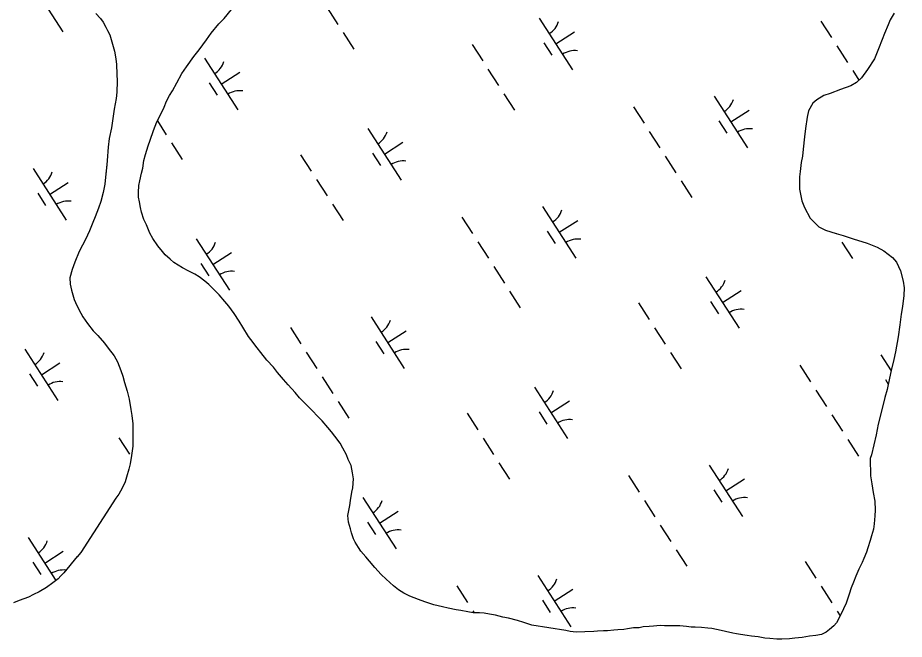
# Model space of a CAD drawing. Extents: x 3937982 to 3958556, y 219448 to 241894.
# Drawn here: x 3951818 to 3952541, y 229268 to 229776 of the extents above; entities that cross this region are included whole.
import ezdxf

# ---------------------------------------------------------------- set-up
doc = ezdxf.new("R2010")
doc.units = 0
doc.layers.add('V-TOPO-SHOR', color=7, linetype='Continuous')
doc.layers.add('V-WETL-SWMP', color=7, linetype='Continuous')

msp = doc.modelspace()

# ---------------------------------------------------------------- linework, layer by layer
at = {"layer": 'V-TOPO-SHOR'}
for points in [[(3951931.455, 229690.76), (3951933.767, 229695.433), (3951937.429, 229702.64), (3951939.352, 229707.506), (3951941.664, 229712.182), (3951944.173, 229716.079), (3951947.837, 229722.703), (3951951.888, 229730.104), (3951955.556, 229735.564), (3951961.544, 229743.944), (3951965.991, 229749.406), (3951971.981, 229757.594), (3951975.843, 229763.052), (3951982.028, 229770.659), (3951986.286, 229775.148), (3951992.279, 229782.365)], [(3951881.711, 229779.166), (3951885.42, 229775.101), (3951887.571, 229772.195), (3951889.922, 229767.929), (3951891.294, 229765.215), (3951893.057, 229761.723), (3951894.833, 229755.901), (3951896.807, 229748.329), (3951898.001, 229742.116), (3951898.409, 229737.649), (3951898.833, 229729.682), (3951899.052, 229724.046), (3951898.896, 229714.912), (3951898.142, 229709.661), (3951896.625, 229701.102), (3951895.871, 229695.27), (3951894.358, 229685.74), (3951892.646, 229677.182), (3951891.705, 229669.987)], [(3952532.764, 229779.453), (3952529.291, 229773.997), (3952527.755, 229769.909), (3952524.869, 229762.899), (3952522.946, 229757.838), (3952519.87, 229750.244), (3952516.601, 229742.263), (3952511.002, 229733.493), (3952505.981, 229726.67), (3952501.913, 229722.959), (3952497.262, 229720.218), (3952488.919, 229717.267), (3952480.575, 229713.927), (3952475.334, 229712.35), (3952469.52, 229708.825), (3952466.423, 229705.899), (3952462.95, 229699.857), (3952461.807, 229694.606), (3952460.294, 229685.271), (3952459.544, 229678.466), (3952458.422, 229668.549), (3952457.865, 229662.717), (3952456.915, 229657.466), (3952456.169, 229650.271), (3952455.606, 229645.798), (3952455.454, 229635.691), (3952457.439, 229626.176), (3952459.6, 229620.939), (3952464.107, 229612.213), (3952471.134, 229605.053), (3952476.782, 229602.358), (3952485.345, 229599.673), (3952490.987, 229597.949), (3952499.357, 229595.264), (3952510.644, 229591.62), (3952518.822, 229588.352), (3952524.275, 229585.46), (3952531.296, 229580.047), (3952534.616, 229576.176), (3952537.95, 229569.195), (3952540.123, 229560.845), (3952540.926, 229555.213), (3952540.563, 229548.993), (3952539.437, 229540.048), (3952538.491, 229533.826), (3952537.362, 229525.075), (3952535.851, 229515.351), (3952533.766, 229503.098), (3952532.433, 229496.874), (3952530.333, 229487.924), (3952528.998, 229481.7), (3952526.903, 229472.361)], [(3952237.187, 229280.068), (3952230.764, 229282.18), (3952225.509, 229283.712), (3952218.118, 229285.622), (3952213.448, 229286.575), (3952207.612, 229288.297), (3952202.75, 229289.055), (3952198.277, 229289.813), (3952194.582, 229289.991), (3952189.333, 229290.163), (3952185.055, 229290.921), (3952179.415, 229291.869), (3952175.526, 229292.629), (3952168.913, 229293.962), (3952164.438, 229294.912), (3952157.433, 229296.633), (3952150.038, 229299.127), (3952144.783, 229301.048), (3952137.775, 229303.737), (3952132.905, 229306.244), (3952128.616, 229308.945), (3952124.522, 229312.232), (3952118.474, 229317.647), (3952114.376, 229321.321), (3952109.105, 229326.935), (3952104.806, 229332.163), (3952101.877, 229335.649), (3952097.773, 229340.49), (3952095.817, 229343.397), (3952093.079, 229347.66), (3952091.902, 229350.571), (3952090.13, 229355.228), (3952089.34, 229358.527), (3952087.761, 229363.963), (3952087.154, 229369.597), (3952088.674, 229377.572), (3952089.434, 229381.85), (3952090.376, 229388.655), (3952091.332, 229391.965), (3952091.689, 229399.545), (3952091.084, 229404.4), (3952089.892, 229410.421), (3952087.539, 229415.269), (3952085.969, 229418.955), (3952083.224, 229424.385), (3952080.873, 229428.651), (3952076.574, 229434.268), (3952073.838, 229437.754), (3952070.908, 229441.434), (3952066.22, 229446.661), (3952062.902, 229450.144), (3952057.827, 229455.371), (3952053.921, 229459.24), (3952047.87, 229465.627), (3952044.159, 229469.887), (3952038.496, 229476.082), (3952034.785, 229480.537), (3952029.902, 229486.15), (3952026.579, 229490.412), (3952021.112, 229496.218), (3952016.228, 229502.416), (3952013.101, 229506.29), (3952008.02, 229513.069), (3952006.258, 229515.588), (3952001.562, 229523.147), (3951998.431, 229527.993), (3951994.517, 229534.391), (3951990.022, 229540.396), (3951986.894, 229544.074), (3951982.207, 229549.69), (3951978.694, 229552.979), (3951973.814, 229558.011), (3951970.498, 229560.716), (3951965.819, 229564.196), (3951962.507, 229566.317), (3951957.442, 229568.824), (3951952.377, 229571.716), (3951945.361, 229575.961), (3951942.242, 229578.669), (3951938.338, 229582.345), (3951935.996, 229584.862), (3951932.283, 229589.509), (3951928.174, 229595.516), (3951925.825, 229599.782), (3951922.88, 229606.571), (3951920.916, 229611.031), (3951918.948, 229617.048), (3951918.155, 229620.739), (3951917.162, 229625.593), (3951916.562, 229629.281), (3951916.351, 229633.168), (3951916.716, 229638.804), (3951917.67, 229642.695), (3951919.005, 229648.727), (3951919.96, 229652.812), (3951920.904, 229659.231), (3951922.049, 229664.093), (3951924.351, 229671.099), (3951926.079, 229675.771), (3951928.572, 229683.555), (3951931.455, 229690.76)], [(3951891.705, 229669.987), (3951890.782, 229659.1), (3951890.602, 229655.794), (3951889.674, 229645.491), (3951888.92, 229639.851), (3951887.589, 229633.043), (3951885.873, 229625.652), (3951883.952, 229620.395), (3951881.066, 229613.192), (3951879.143, 229608.52), (3951876.452, 229601.707), (3951873.179, 229594.694), (3951870.867, 229590.021), (3951868.168, 229584.956), (3951864.514, 229576.195), (3951862.401, 229570.356), (3951860.488, 229563.352), (3951860.705, 229558.299), (3951861.698, 229553.249), (3951864.062, 229545.682), (3951866.22, 229540.832), (3951869.358, 229534.627), (3951871.119, 229531.718), (3951874.836, 229526.099), (3951879.524, 229520.288), (3951883.235, 229516.418), (3951888.703, 229510.223), (3951891.83, 229506.153), (3951896.717, 229499.761), (3951899.265, 229494.916), (3951902.015, 229487.93), (3951903.59, 229483.078), (3951905.167, 229478.032), (3951907.336, 229471.044), (3951908.724, 229464.444), (3951910.316, 229455.899), (3951910.92, 229451.044)], [(3952526.903, 229472.361), (3952525.181, 229465.746), (3952522.698, 229455.629), (3952519.639, 229444.152), (3952517.927, 229435.399), (3952514.111, 229419.056), (3952513.153, 229416.137), (3952513.409, 229401.756), (3952514.603, 229395.348), (3952515.604, 229388.356), (3952516.8, 229381.17), (3952517.222, 229373.787), (3952516.851, 229369.316), (3952516.298, 229362.705), (3952515.733, 229358.427), (3952514.203, 229352.785), (3952513.052, 229349.088), (3952511.33, 229343.055), (3952510.179, 229339.552), (3952508.063, 229334.49), (3952506.521, 229331.178), (3952503.824, 229325.726), (3952501.323, 229319.886), (3952499.4, 229315.212), (3952497.674, 229310.346), (3952495.945, 229305.285), (3952493.451, 229297.89), (3952491.333, 229293.216), (3952488.446, 229286.984), (3952485.552, 229281.92), (3952483.426, 229279.384), (3952479.938, 229276.454), (3952477.229, 229274.303), (3952473.35, 229272.343), (3952468.883, 229271.547), (3952463.638, 229270.94), (3952457.617, 229269.943), (3952451.79, 229269.335), (3952447.324, 229268.733), (3952441.104, 229268.706), (3952437.022, 229268.493), (3952431.192, 229269.052), (3952427.303, 229269.425), (3952421.662, 229270.371), (3952416.411, 229270.932), (3952412.911, 229271.499), (3952407.466, 229272.448), (3952404.16, 229273.015), (3952401.047, 229273.586), (3952395.018, 229274.92), (3952391.516, 229275.684), (3952384.125, 229277.205), (3952380.817, 229277.58), (3952375.568, 229278.139), (3952370.319, 229278.506), (3952367.016, 229278.491), (3952363.321, 229279.059), (3952357.877, 229279.423), (3952354.379, 229279.409), (3952349.132, 229279.581), (3952345.44, 229279.564), (3952341.745, 229279.743), (3952336.306, 229279.331), (3952333.004, 229278.928), (3952327.952, 229278.518), (3952324.651, 229277.92), (3952319.987, 229277.707), (3952315.326, 229277.103), (3952312.219, 229276.507), (3952307.361, 229276.095), (3952304.058, 229275.888), (3952299.008, 229275.477), (3952295.704, 229275.27), (3952290.848, 229275.053), (3952287.74, 229274.846), (3952280.549, 229274.621), (3952273.358, 229274.395), (3952268.499, 229274.762), (3952264.999, 229275.526), (3952237.187, 229280.068)], [(3951910.92, 229451.044), (3951911.727, 229444.439), (3951911.942, 229439.386), (3951911.977, 229431.612), (3951911.805, 229426.171), (3951910.867, 229418.392), (3951909.73, 229411.587), (3951908.581, 229407.304), (3951906.666, 229400.689), (3951905.517, 229396.993), (3951903.207, 229391.928), (3951900.313, 229386.863), (3951897.997, 229383.55), (3951869.423, 229339.311)], [(3951869.423, 229339.311), (3951866.523, 229335.798), (3951866.394, 229335.938), (3951855.503, 229322.73), (3951853.183, 229320.195), (3951851.055, 229317.852), (3951846.598, 229314.53), (3951841.562, 229310.815), (3951835.551, 229307.29), (3951830.896, 229305.134), (3951826.63, 229302.975), (3951819.257, 229300.028), (3951814.408, 229298.259)]]:
    msp.add_lwpolyline(points, dxfattribs=at)
at = {"layer": 'V-WETL-SWMP'}
for p, q in [((3951827.767, 229806.31), (3951854.829, 229764.266)), ((3952070.314, 229783.693), (3952078.974, 229770.239)), ((3952243.329, 229775.35), (3952270.391, 229733.307)), ((3952472.887, 229772.914), (3952481.547, 229759.46)), ((3952083.304, 229763.512), (3952091.964, 229750.058)), ((3952256.86, 229754.329), (3952271.996, 229764.071)), ((3952188.463, 229753.953), (3952197.123, 229740.5)), ((3952247.125, 229755.198), (3952253.62, 229745.108)), ((3952485.877, 229752.733), (3952494.537, 229739.28)), ((3951970.332, 229742.62), (3951997.395, 229700.576)), ((3951983.864, 229721.598), (3951998.999, 229731.34)), ((3952201.453, 229733.773), (3952210.113, 229720.319)), ((3952498.867, 229732.553), (3952503.885, 229724.757)), ((3951974.128, 229722.467), (3951980.623, 229712.377)), ((3952214.443, 229713.592), (3952223.103, 229700.138)), ((3952385.895, 229711.66), (3952412.957, 229669.617)), ((3952320.03, 229703.065), (3952328.69, 229689.612)), ((3952399.426, 229690.639), (3952414.561, 229700.381)), ((3951931.83, 229691.515), (3951939.107, 229680.209)), ((3952389.691, 229691.508), (3952396.186, 229681.418)), ((3952103.462, 229685.321), (3952130.524, 229643.278)), ((3952333.02, 229682.885), (3952341.68, 229669.431)), ((3951943.437, 229673.482), (3951952.097, 229660.029)), ((3952116.993, 229664.299), (3952132.128, 229674.042)), ((3952048.596, 229663.924), (3952057.255, 229650.47)), ((3952107.258, 229665.169), (3952113.753, 229655.078)), ((3952346.01, 229662.704), (3952354.67, 229649.25)), ((3951830.465, 229652.59), (3951857.527, 229610.547)), ((3951843.996, 229631.568), (3951859.132, 229641.311)), ((3952061.585, 229643.743), (3952070.245, 229630.289)), ((3952358.999, 229642.523), (3952367.659, 229629.069)), ((3951834.261, 229632.438), (3951840.756, 229622.347)), ((3952074.575, 229623.562), (3952083.235, 229610.109)), ((3952246.027, 229621.631), (3952273.09, 229579.588)), ((3952180.162, 229613.036), (3952188.822, 229599.582)), ((3952259.559, 229600.609), (3952274.694, 229610.352)), ((3952249.823, 229601.478), (3952256.318, 229591.388)), ((3951963.594, 229595.291), (3951990.657, 229553.248)), ((3952485.646, 229599.581), (3952485.808, 229599.33)), ((3952193.152, 229592.855), (3952201.812, 229579.401)), ((3952490.138, 229592.603), (3952498.798, 229579.149)), ((3951977.126, 229574.27), (3951992.261, 229584.012)), ((3951967.39, 229575.139), (3951973.885, 229565.049)), ((3952206.142, 229572.674), (3952214.802, 229559.221)), ((3952379.157, 229564.332), (3952406.219, 229522.289)), ((3952219.132, 229552.494), (3952227.792, 229539.04)), ((3952392.688, 229543.311), (3952407.823, 229553.053)), ((3952382.953, 229544.18), (3952389.448, 229534.089)), ((3952324.291, 229542.935), (3952332.951, 229529.481)), ((3952106.16, 229531.601), (3952133.223, 229489.558)), ((3952040.295, 229523.006), (3952048.955, 229509.553)), ((3952337.281, 229522.754), (3952345.941, 229509.301)), ((3952119.691, 229510.58), (3952134.827, 229520.322)), ((3952109.956, 229511.449), (3952116.451, 229501.358)), ((3951823.727, 229505.262), (3951850.789, 229463.219)), ((3952053.285, 229502.826), (3952061.945, 229489.372)), ((3952350.27, 229502.574), (3952358.93, 229489.12)), ((3952521.723, 229500.642), (3952530.227, 229487.43)), ((3951837.258, 229484.24), (3951852.394, 229493.983)), ((3952455.858, 229492.047), (3952464.518, 229478.593)), ((3951827.523, 229485.11), (3951834.018, 229475.019)), ((3952066.275, 229482.645), (3952074.935, 229469.191)), ((3952525.519, 229480.49), (3952527.897, 229476.794)), ((3952239.289, 229474.303), (3952266.352, 229432.259)), ((3952468.848, 229471.866), (3952477.507, 229458.413)), ((3952079.265, 229462.464), (3952087.925, 229449.01)), ((3952252.821, 229453.281), (3952267.956, 229463.024)), ((3952184.423, 229452.906), (3952193.083, 229439.452)), ((3952243.085, 229454.15), (3952249.58, 229444.06)), ((3952481.837, 229451.686), (3952490.497, 229438.232)), ((3951900.428, 229432.977), (3951909.088, 229419.523)), ((3952197.413, 229432.725), (3952206.073, 229419.271)), ((3952494.827, 229431.505), (3952503.487, 229418.051)), ((3952210.403, 229412.544), (3952219.063, 229399.09)), ((3952381.855, 229410.613), (3952408.918, 229368.569)), ((3952315.99, 229402.018), (3952324.65, 229388.564)), ((3952395.386, 229389.591), (3952410.522, 229399.333)), ((3952099.422, 229384.273), (3952126.485, 229342.23)), ((3952385.651, 229390.46), (3952392.146, 229380.37)), ((3952328.98, 229381.837), (3952337.64, 229368.383)), ((3952112.953, 229363.252), (3952128.089, 229372.994)), ((3952103.218, 229364.121), (3952109.713, 229354.03)), ((3952341.97, 229361.656), (3952350.63, 229348.202)), ((3951826.426, 229351.542), (3951849.066, 229316.369)), ((3952354.96, 229341.475), (3952363.62, 229328.022)), ((3951839.957, 229330.521), (3951855.092, 229340.263)), ((3951830.222, 229331.39), (3951836.717, 229321.299)), ((3952460.119, 229331.917), (3952468.778, 229318.463)), ((3952241.988, 229320.583), (3952269.05, 229278.54)), ((3952176.123, 229311.988), (3952184.783, 229298.534)), ((3952255.519, 229299.561), (3952270.655, 229309.304)), ((3952473.108, 229311.736), (3952481.768, 229298.282)), ((3952245.784, 229300.431), (3952252.279, 229290.34)), ((3952189.113, 229291.807), (3952190.19, 229290.134)), ((3952486.098, 229291.555), (3952488.694, 229287.523))]:
    msp.add_line(p, q, dxfattribs=at)
for points in [[(3951931.456, 229690.759), (3951933.768, 229695.434), (3951937.43, 229702.64), (3951939.352, 229707.507), (3951941.664, 229712.181), (3951944.174, 229716.079), (3951947.838, 229722.703), (3951951.887, 229730.105), (3951955.556, 229735.563), (3951961.544, 229743.945), (3951965.991, 229749.406), (3951971.98, 229757.595), (3951975.843, 229763.053), (3951982.029, 229770.659), (3951986.286, 229775.148), (3951992.279, 229782.364)], [(3951881.711, 229779.166), (3951885.421, 229775.1), (3951887.571, 229772.195), (3951889.922, 229767.929), (3951891.294, 229765.214), (3951893.058, 229761.724), (3951894.832, 229755.901), (3951896.808, 229748.33), (3951898.001, 229742.116), (3951898.409, 229737.648), (3951898.832, 229729.682), (3951899.051, 229724.047), (3951898.896, 229714.912), (3951898.142, 229709.661), (3951896.624, 229701.103), (3951895.872, 229695.27), (3951894.358, 229685.74), (3951892.646, 229677.182), (3951891.705, 229669.987), (3951890.781, 229659.1), (3951890.601, 229655.795), (3951889.673, 229645.491), (3951888.92, 229639.851), (3951887.589, 229633.044), (3951885.872, 229625.651), (3951883.951, 229620.395), (3951881.067, 229613.192), (3951879.144, 229608.52), (3951876.453, 229601.706), (3951873.179, 229594.695), (3951870.867, 229590.021), (3951868.168, 229584.956), (3951864.514, 229576.195), (3951862.401, 229570.356), (3951860.488, 229563.351), (3951860.704, 229558.299), (3951861.698, 229553.25), (3951864.062, 229545.681), (3951866.221, 229540.832), (3951869.357, 229534.626), (3951871.119, 229531.719), (3951874.836, 229526.099), (3951879.525, 229520.289), (3951883.235, 229516.418), (3951888.703, 229510.222), (3951891.83, 229506.154), (3951896.716, 229499.762), (3951899.264, 229494.915), (3951902.015, 229487.93), (3951903.591, 229483.078), (3951905.167, 229478.032), (3951907.335, 229471.045), (3951908.724, 229464.443), (3951910.316, 229455.899), (3951910.92, 229451.043)], [(3952532.765, 229779.453), (3952529.291, 229773.996), (3952527.754, 229769.908), (3952524.869, 229762.899), (3952522.947, 229757.838), (3952519.871, 229750.245), (3952516.601, 229742.263), (3952511.003, 229733.493), (3952505.98, 229726.669), (3952501.914, 229722.959), (3952497.262, 229720.218), (3952488.918, 229717.267), (3952480.575, 229713.927), (3952475.335, 229712.35), (3952469.52, 229708.826), (3952466.423, 229705.898), (3952462.951, 229699.858), (3952461.807, 229694.606), (3952460.293, 229685.271), (3952459.545, 229678.465), (3952458.422, 229668.549), (3952457.864, 229662.716), (3952456.915, 229657.465), (3952456.169, 229650.271), (3952455.605, 229645.798), (3952455.454, 229635.692), (3952457.439, 229626.177), (3952459.599, 229620.939), (3952464.107, 229612.213), (3952471.134, 229605.053), (3952476.782, 229602.357), (3952485.345, 229599.673), (3952490.988, 229597.948), (3952499.357, 229595.263), (3952510.644, 229591.62), (3952518.821, 229588.351), (3952524.275, 229585.459), (3952531.295, 229580.048), (3952534.616, 229576.176), (3952537.95, 229569.194), (3952540.123, 229560.846), (3952540.925, 229555.214), (3952540.563, 229548.993), (3952539.436, 229540.048), (3952538.491, 229533.825), (3952537.363, 229525.075), (3952535.85, 229515.351), (3952533.765, 229503.098), (3952532.432, 229496.873), (3952530.333, 229487.924), (3952528.999, 229481.7), (3952526.902, 229472.362), (3952525.181, 229465.747), (3952522.698, 229455.63), (3952519.638, 229444.151), (3952517.927, 229435.398), (3952514.111, 229419.056), (3952513.152, 229416.137), (3952513.408, 229401.756), (3952514.602, 229395.348), (3952515.604, 229388.356), (3952516.801, 229381.17), (3952517.222, 229373.787), (3952516.852, 229369.316), (3952516.298, 229362.705), (3952515.733, 229358.427), (3952514.203, 229352.785), (3952513.053, 229349.087), (3952511.33, 229343.055), (3952510.179, 229339.552), (3952508.063, 229334.49), (3952506.522, 229331.179), (3952503.825, 229325.726), (3952501.324, 229319.885), (3952499.401, 229315.212), (3952497.673, 229310.346), (3952495.945, 229305.286), (3952493.451, 229297.89), (3952491.333, 229293.216), (3952488.445, 229286.985), (3952485.552, 229281.919), (3952483.425, 229279.384)], [(3952057.826, 229455.37), (3952053.922, 229459.24), (3952047.87, 229465.628), (3952044.159, 229469.887), (3952038.496, 229476.082), (3952034.785, 229480.536), (3952029.902, 229486.151), (3952026.579, 229490.412), (3952021.113, 229496.219), (3952016.227, 229502.416), (3952013.101, 229506.29), (3952008.019, 229513.07), (3952006.259, 229515.589), (3952001.562, 229523.148), (3951998.431, 229527.993), (3951994.517, 229534.39), (3951990.021, 229540.395), (3951986.895, 229544.074), (3951982.207, 229549.69), (3951978.694, 229552.978), (3951973.814, 229558.01), (3951970.499, 229560.717), (3951965.819, 229564.195), (3951962.506, 229566.318), (3951957.442, 229568.823), (3951952.377, 229571.716), (3951945.362, 229575.961), (3951942.241, 229578.669), (3951938.338, 229582.344), (3951935.995, 229584.861), (3951932.282, 229589.509), (3951928.175, 229595.516), (3951925.825, 229599.781), (3951922.88, 229606.571), (3951920.917, 229611.032), (3951918.948, 229617.048), (3951918.155, 229620.738), (3951917.162, 229625.592), (3951916.563, 229629.282), (3951916.352, 229633.168), (3951916.716, 229638.805), (3951917.671, 229642.696), (3951919.005, 229648.727), (3951919.96, 229652.812), (3951920.904, 229659.23), (3951922.049, 229664.093), (3951924.35, 229671.1), (3951926.079, 229675.771), (3951928.572, 229683.556), (3951931.456, 229690.759)], [(3951910.92, 229451.043), (3951911.726, 229444.439), (3951911.942, 229439.387), (3951911.976, 229431.613), (3951911.805, 229426.171), (3951910.867, 229418.393), (3951909.73, 229411.586), (3951908.582, 229407.305), (3951906.667, 229400.689), (3951905.517, 229396.992), (3951903.207, 229391.929), (3951900.314, 229386.863), (3951897.996, 229383.549), (3951869.424, 229339.31), (3951866.524, 229335.799), (3951866.395, 229335.937), (3951855.503, 229322.73), (3951853.182, 229320.194), (3951851.054, 229317.852), (3951846.598, 229314.529), (3951841.562, 229310.815), (3951835.552, 229307.291), (3951830.897, 229305.133), (3951826.631, 229302.976), (3951819.258, 229300.029), (3951814.407, 229298.259)], [(3952483.425, 229279.384), (3952479.939, 229276.453), (3952477.228, 229274.304), (3952473.349, 229272.344), (3952468.883, 229271.547), (3952463.638, 229270.941), (3952457.618, 229269.944), (3952451.79, 229269.335), (3952447.323, 229268.733), (3952441.104, 229268.706), (3952437.023, 229268.494), (3952431.191, 229269.052), (3952427.302, 229269.424), (3952421.662, 229270.371), (3952416.412, 229270.932), (3952412.912, 229271.5), (3952407.466, 229272.448), (3952404.16, 229273.016), (3952401.048, 229273.586), (3952395.017, 229274.92), (3952391.516, 229275.683), (3952384.124, 229277.205), (3952380.818, 229277.58), (3952375.569, 229278.14), (3952370.32, 229278.506), (3952367.016, 229278.492), (3952363.321, 229279.059), (3952357.878, 229279.424), (3952354.38, 229279.409), (3952349.132, 229279.581), (3952345.439, 229279.565), (3952341.746, 229279.743), (3952336.306, 229279.331), (3952333.004, 229278.928), (3952327.953, 229278.518), (3952324.651, 229277.92), (3952319.988, 229277.706), (3952315.326, 229277.103), (3952312.219, 229276.506), (3952307.362, 229276.096), (3952304.059, 229275.888), (3952299.008, 229275.477), (3952295.705, 229275.269), (3952290.848, 229275.053), (3952287.739, 229274.846), (3952280.549, 229274.62), (3952273.359, 229274.395), (3952268.499, 229274.762), (3952264.998, 229275.525), (3952237.187, 229280.069), (3952230.764, 229282.179), (3952225.51, 229283.711), (3952218.117, 229285.622), (3952213.448, 229286.574), (3952207.611, 229288.298), (3952202.749, 229289.054), (3952198.276, 229289.812), (3952194.582, 229289.991), (3952189.334, 229290.162), (3952185.055, 229290.921), (3952179.415, 229291.869), (3952175.525, 229292.629), (3952168.912, 229293.961), (3952164.437, 229294.913), (3952157.434, 229296.632), (3952150.038, 229299.127), (3952144.782, 229301.047), (3952137.774, 229303.738), (3952132.905, 229306.243), (3952128.617, 229308.946), (3952124.522, 229312.232), (3952118.474, 229317.647), (3952114.377, 229321.322), (3952109.105, 229326.935), (3952104.807, 229332.164), (3952101.877, 229335.65), (3952097.774, 229340.491), (3952095.818, 229343.397), (3952093.079, 229347.661), (3952091.901, 229350.571), (3952090.131, 229355.228), (3952089.34, 229358.528), (3952087.761, 229363.963), (3952087.154, 229369.597), (3952088.674, 229377.571), (3952089.433, 229381.85), (3952090.376, 229388.656), (3952091.333, 229391.964), (3952091.689, 229399.545), (3952091.085, 229404.401), (3952089.893, 229410.421), (3952087.54, 229415.269), (3952085.969, 229418.955), (3952083.225, 229424.385), (3952080.874, 229428.65), (3952076.574, 229434.268), (3952073.838, 229437.754), (3952070.907, 229441.434), (3952066.22, 229446.661), (3952062.902, 229450.145), (3952057.826, 229455.37)]]:
    msp.add_lwpolyline(points, dxfattribs=at)
for centre, start, end in [((3952242.11, 229777.683), 301.99668, 343.540338), ((3952272.01, 229731.231), 81.996677, 123.540335), ((3951969.113, 229744.952), 301.99668, 343.540338), ((3951999.013, 229698.501), 81.996677, 123.540335), ((3952384.676, 229713.993), 301.99668, 343.540338), ((3952102.242, 229687.654), 301.99668, 343.540338), ((3952414.576, 229667.541), 81.996677, 123.540335), ((3952132.142, 229641.202), 81.996677, 123.540335), ((3951829.246, 229654.923), 301.99668, 343.540338), ((3951859.146, 229608.471), 81.996677, 123.540335), ((3952244.808, 229623.964), 301.99668, 343.540338), ((3952274.708, 229577.512), 81.996677, 123.540335), ((3951962.375, 229597.624), 301.99668, 343.540338), ((3951992.275, 229551.172), 81.996677, 123.540335), ((3952377.938, 229566.665), 301.99668, 343.540338), ((3952407.838, 229520.213), 81.996677, 123.540335), ((3952104.941, 229533.934), 301.99668, 343.540338), ((3951822.508, 229507.595), 301.99668, 343.540338), ((3952134.841, 229487.482), 81.996677, 123.540335), ((3952520.503, 229502.975), 301.99668, 304.365678), ((3951852.408, 229461.143), 81.996677, 123.540335), ((3952238.07, 229476.635), 301.99668, 343.540338), ((3952267.97, 229430.184), 81.996677, 123.540335), ((3952380.636, 229412.945), 301.99668, 343.540338), ((3952410.536, 229366.493), 81.996677, 123.540335), ((3952098.203, 229386.606), 301.99668, 343.540338), ((3952128.103, 229340.154), 81.996677, 123.540335), ((3951825.206, 229353.875), 301.99668, 343.540338), ((3951855.106, 229307.423), 82.849004, 123.540335), ((3952240.769, 229322.916), 301.99668, 343.540338), ((3952270.669, 229276.464), 81.996677, 123.540335)]:
    msp.add_arc(centre, 17.623, start, end, dxfattribs=at)

doc.saveas('drawing.dxf')
